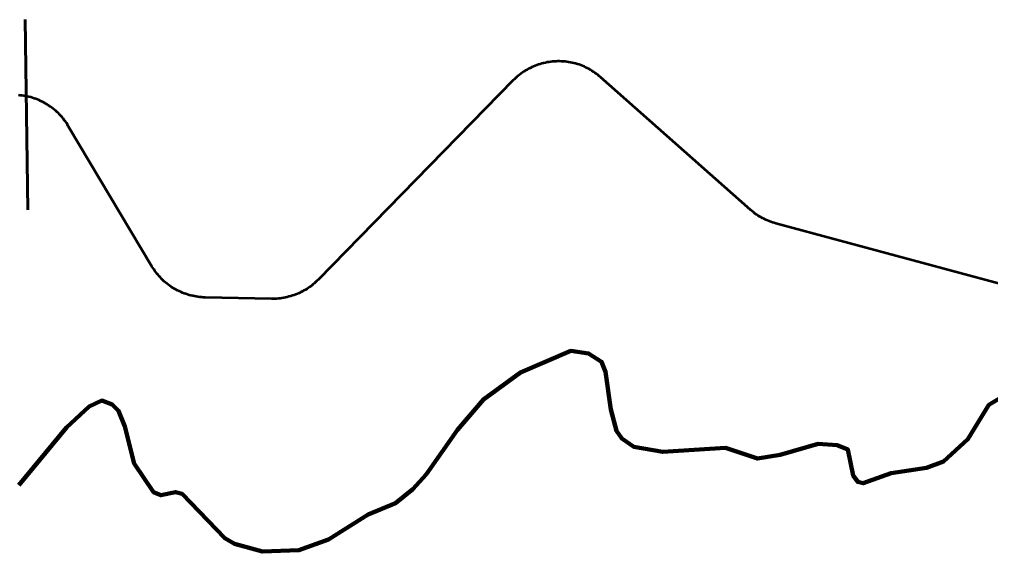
# Model space of a CAD drawing. Extents: x 553962 to 842807, y 8883888 to 9032388.
# Drawn here: x 630946 to 632477, y 8968485 to 8969323 of the extents above; entities that cross this region are included whole.
import ezdxf

# ---------------------------------------------------------------- set-up
doc = ezdxf.new("R2010")
doc.units = 0
doc.header["$LTSCALE"] = 150
for name, color, linetype, lineweight in [('20', 7, 'Continuous', 35), ('24', 7, 'Continuous', 25), ('40', 7, 'Continuous', 60), ('60', 7, 'Continuous', 53), ('9', 7, 'Continuous', 90)]:
    doc.layers.add(name, color=color, linetype=linetype, lineweight=lineweight)

msp = doc.modelspace()

# ---------------------------------------------------------------- linework, layer by layer
at = {"layer": '20'}
for points in [[(631016.3, 8969164.8), (631018, 8969162.5), (631019.6, 8969160.2), (631021.2, 8969157.8), (631022.6, 8969155.4), (631154.5, 8968934), (631155.7, 8968932.1), (631157.3, 8968929.7), (631158.9, 8968927.3), (631160.5, 8968925.1), (631162.3, 8968922.8), (631164.1, 8968920.7), (631165.9, 8968918.5), (631167.8, 8968916.4), (631169.8, 8968914.4), (631171.8, 8968912.4), (631173.9, 8968910.5), (631176.1, 8968908.7), (631178.2, 8968906.9), (631180.5, 8968905.2), (631182.8, 8968903.5), (631185.1, 8968901.9), (631187.5, 8968900.4), (631189.9, 8968898.9), (631192.4, 8968897.5), (631194.9, 8968896.2), (631197.4, 8968894.9), (631200, 8968893.8), (631202.6, 8968892.6), (631205.2, 8968891.6), (631207.9, 8968890.7), (631210.6, 8968889.8), (631213.3, 8968889), (631216, 8968888.2), (631218.8, 8968887.6), (631221.5, 8968887), (631224.3, 8968886.5), (631227.1, 8968886.1), (631229.9, 8968885.8), (631232.7, 8968885.5), (631235.5, 8968885.3), (631238.4, 8968885.2), (631343, 8968883.1), (631345.4, 8968883), (631348.2, 8968883.1), (631351.1, 8968883.2), (631353.9, 8968883.4), (631356.7, 8968883.7), (631359.5, 8968884.1), (631362.3, 8968884.5), (631365.1, 8968885.1), (631367.8, 8968885.7), (631370.6, 8968886.4), (631373.3, 8968887.1), (631376, 8968888), (631378.7, 8968888.9), (631381.3, 8968889.9), (631384, 8968890.9), (631386.5, 8968892.1), (631389.1, 8968893.3), (631391.6, 8968894.6), (631394.1, 8968895.9), (631396.5, 8968897.3), (631399, 8968898.8), (631401.3, 8968900.4), (631403.6, 8968902), (631405.9, 8968903.7), (631408.1, 8968905.5), (631410.3, 8968907.3), (631412.4, 8968909.2), (631414.5, 8968911.1), (631416.5, 8968913.1), (631724.2, 8969227.4), (631725.7, 8969228.8), (631727.7, 8969230.8), (631729.8, 8969232.7), (631732, 8969234.5), (631734.2, 8969236.3), (631736.4, 8969238), (631738.7, 8969239.6), (631741.1, 8969241.2), (631743.5, 8969242.7), (631745.9, 8969244.2), (631748.4, 8969245.5), (631750.9, 8969246.8), (631753.4, 8969248.1), (631756, 8969249.2), (631758.6, 8969250.3), (631761.3, 8969251.3), (631764, 8969252.2), (631766.6, 8969253.1), (631769.4, 8969253.9), (631772.1, 8969254.6), (631774.9, 8969255.2), (631777.6, 8969255.8), (631780.4, 8969256.2), (631783.2, 8969256.6), (631786, 8969256.9), (631788.8, 8969257.2), (631791.7, 8969257.3), (631794.5, 8969257.4)], [(631794.5, 8969257.4), (631797.3, 8969257.4), (631800.2, 8969257.3), (631803, 8969257.1), (631805.8, 8969256.9), (631808.6, 8969256.6), (631811.4, 8969256.2), (631814.2, 8969255.7), (631817, 8969255.1), (631819.7, 8969254.5), (631822.5, 8969253.7), (631825.2, 8969252.9), (631827.9, 8969252.1), (631830.5, 8969251.1), (631833.2, 8969250.1), (631835.8, 8969249), (631838.3, 8969247.8), (631840.9, 8969246.6), (631843.4, 8969245.3), (631845.8, 8969243.9), (631848.3, 8969242.4), (631850.7, 8969240.9), (631853, 8969239.3), (631855.3, 8969237.7), (631857.5, 8969235.9), (631859.7, 8969234.2), (631861.9, 8969232.3), (632098, 8969023.5), (632098.6, 8969023), (632100.7, 8969021.2), (632102.9, 8969019.4), (632105.2, 8969017.7), (632107.5, 8969016.1), (632109.8, 8969014.5), (632112.2, 8969013), (632114.7, 8969011.6), (632117.2, 8969010.2), (632119.7, 8969008.9), (632122.2, 8969007.7), (632124.8, 8969006.5), (632127.4, 8969005.4), (632130.1, 8969004.4), (632132.7, 8969003.5), (632135.4, 8969002.7), (632138.1, 8969001.9), (632578.8, 8968882.8)], [(630943.9, 8969204), (630946.7, 8969203.7), (630949.5, 8969203.4), (630952.3, 8969203), (630955.1, 8969202.5), (630957.9, 8969202), (630960.7, 8969201.3), (630963.4, 8969200.6), (630966.1, 8969199.8), (630968.8, 8969199), (630971.5, 8969198), (630974.1, 8969197), (630976.7, 8969195.9), (630979.3, 8969194.7), (630981.8, 8969193.5), (630984.3, 8969192.2), (630986.8, 8969190.8), (630989.2, 8969189.3), (630991.6, 8969187.8), (630994, 8969186.2), (630996.3, 8969184.6), (630998.5, 8969182.9), (631000.7, 8969181.1), (631002.8, 8969179.2), (631005, 8969177.3), (631007, 8969175.4), (631009, 8969173.4), (631010.9, 8969171.3), (631012.8, 8969169.2), (631014.6, 8969167), (631016.3, 8969164.8)]]:
    msp.add_lwpolyline(points, dxfattribs=at)
at = {"layer": '24'}
for points in [[(632546, 8968759), (632474, 8968715.8), (632441.1, 8968661.6), (632402.4, 8968626.5), (632375.7, 8968616.5), (632320, 8968608.4), (632276, 8968592.3), (632267.3, 8968594.3), (632260.3, 8968604.3), (632251.7, 8968645.3), (632234.7, 8968652.3), (632204.8, 8968654.2), (632145, 8968637.1), (632109, 8968631.1), (632058.6, 8968648), (631959.9, 8968641.8), (631914.2, 8968649.8), (631895.5, 8968662.8), (631887.1, 8968674.8), (631878, 8968708.8), (631869.8, 8968767.9), (631863.3, 8968783.9), (631842.8, 8968796.9), (631814.7, 8968800.9), (631735.7, 8968766.7), (631677.1, 8968724.5), (631636.5, 8968676.4), (631586.8, 8968606.2)], [(631586.8, 8968606.2), (631586.8, 8968606.2), (631566, 8968583.1), (631538.7, 8968561.1), (631495.2, 8968543), (631432.7, 8968503.8), (631386.3, 8968486.7), (631328.7, 8968484.6), (631284.8, 8968496.6), (631269.3, 8968505.5), (631202.2, 8968575.6), (631191.8, 8968578.5), (631168.3, 8968573.5), (631157.2, 8968578.5), (631126.3, 8968623.5), (631111.8, 8968681.6), (631101.9, 8968706.6), (631091.9, 8968716.6), (631075.5, 8968722.6), (631055.8, 8968713.5), (631019.8, 8968680.4), (630944.5, 8968589.2)]]:
    msp.add_lwpolyline(points, dxfattribs=at)
at = {"layer": '40'}
msp.add_line((630954.6, 8969323.4), (630959, 8969023.4), dxfattribs=at)
at = {"layer": '60'}
for points in [[(631794.5, 8969257.4), (631791.7, 8969257.3), (631788.8, 8969257.2), (631786, 8969256.9), (631783.2, 8969256.6), (631780.4, 8969256.2), (631777.6, 8969255.8), (631774.9, 8969255.2), (631772.1, 8969254.6), (631769.4, 8969253.9), (631766.6, 8969253.1), (631764, 8969252.2), (631761.3, 8969251.3), (631758.6, 8969250.3), (631756, 8969249.2), (631753.4, 8969248.1), (631750.9, 8969246.8), (631748.4, 8969245.5), (631745.9, 8969244.2), (631743.5, 8969242.7), (631741.1, 8969241.2), (631738.7, 8969239.6), (631736.4, 8969238), (631734.2, 8969236.3), (631732, 8969234.5), (631729.8, 8969232.7), (631727.7, 8969230.8), (631725.7, 8969228.8), (631724.2, 8969227.4), (631416.5, 8968913.1), (631414.5, 8968911.1), (631412.4, 8968909.2), (631410.3, 8968907.3), (631408.1, 8968905.5), (631405.9, 8968903.7), (631403.6, 8968902), (631401.3, 8968900.4), (631399, 8968898.8), (631396.5, 8968897.3), (631394.1, 8968895.9), (631391.6, 8968894.6), (631389.1, 8968893.3), (631386.5, 8968892.1), (631384, 8968890.9), (631381.3, 8968889.9), (631378.7, 8968888.9), (631376, 8968888), (631373.3, 8968887.1), (631370.6, 8968886.4), (631367.8, 8968885.7), (631365.1, 8968885.1), (631362.3, 8968884.5), (631359.5, 8968884.1), (631356.7, 8968883.7), (631353.9, 8968883.4), (631351.1, 8968883.2), (631348.2, 8968883.1), (631345.4, 8968883), (631343, 8968883.1), (631238.4, 8968885.2), (631235.5, 8968885.3), (631232.7, 8968885.5), (631229.9, 8968885.8), (631227.1, 8968886.1), (631224.3, 8968886.5), (631221.5, 8968887), (631218.8, 8968887.6), (631216, 8968888.2), (631213.3, 8968889), (631210.6, 8968889.8), (631207.9, 8968890.7), (631205.2, 8968891.6), (631202.6, 8968892.6), (631200, 8968893.8), (631197.4, 8968894.9), (631194.9, 8968896.2), (631192.4, 8968897.5), (631189.9, 8968898.9), (631187.5, 8968900.4), (631185.1, 8968901.9), (631182.8, 8968903.5), (631180.5, 8968905.2), (631178.2, 8968906.9), (631176.1, 8968908.7), (631173.9, 8968910.5), (631171.8, 8968912.4), (631169.8, 8968914.4), (631167.8, 8968916.4), (631165.9, 8968918.5), (631164.1, 8968920.7), (631162.3, 8968922.8), (631160.5, 8968925.1), (631158.9, 8968927.3), (631157.3, 8968929.7), (631155.7, 8968932.1), (631154.5, 8968934), (631022.6, 8969155.4), (631021.2, 8969157.8), (631019.6, 8969160.2), (631018, 8969162.5), (631016.3, 8969164.8)], [(632645.2, 8968864.9), (632138.1, 8969001.9), (632135.4, 8969002.7), (632132.7, 8969003.5), (632130.1, 8969004.4), (632127.4, 8969005.4), (632124.8, 8969006.5), (632122.2, 8969007.7), (632119.7, 8969008.9), (632117.2, 8969010.2), (632114.7, 8969011.6), (632112.2, 8969013), (632109.8, 8969014.5), (632107.5, 8969016.1), (632105.2, 8969017.7), (632102.9, 8969019.4), (632100.7, 8969021.2), (632098.6, 8969023), (632098, 8969023.5), (631861.9, 8969232.3), (631859.7, 8969234.2), (631857.5, 8969235.9), (631855.3, 8969237.7), (631853, 8969239.3), (631850.7, 8969240.9), (631848.3, 8969242.4), (631845.8, 8969243.9), (631843.4, 8969245.3), (631840.9, 8969246.6), (631838.3, 8969247.8), (631835.8, 8969249), (631833.2, 8969250.1), (631830.5, 8969251.1), (631827.9, 8969252.1), (631825.2, 8969252.9), (631822.5, 8969253.7), (631819.7, 8969254.5), (631817, 8969255.1), (631814.2, 8969255.7), (631811.4, 8969256.2), (631808.6, 8969256.6), (631805.8, 8969256.9), (631803, 8969257.1), (631800.2, 8969257.3), (631797.3, 8969257.4), (631794.5, 8969257.4)], [(631016.3, 8969164.8), (631014.6, 8969167), (631012.8, 8969169.2), (631010.9, 8969171.3), (631009, 8969173.4), (631007, 8969175.4), (631005, 8969177.3), (631002.8, 8969179.2), (631000.7, 8969181.1), (630998.5, 8969182.9), (630996.3, 8969184.6), (630994, 8969186.2), (630991.6, 8969187.8), (630989.2, 8969189.3), (630986.8, 8969190.8), (630984.3, 8969192.2), (630981.8, 8969193.5), (630979.3, 8969194.7), (630976.7, 8969195.9), (630974.1, 8969197), (630971.5, 8969198), (630968.8, 8969199), (630966.1, 8969199.8), (630963.4, 8969200.6), (630960.7, 8969201.3), (630957.9, 8969202), (630955.1, 8969202.5), (630952.3, 8969203), (630949.5, 8969203.4), (630946.7, 8969203.7), (630943.9, 8969204)]]:
    msp.add_lwpolyline(points, dxfattribs=at)
at = {"layer": '9'}
for points in [[(632546, 8968759), (632474, 8968715.8), (632441.1, 8968661.6), (632402.4, 8968626.5), (632375.7, 8968616.5), (632320, 8968608.4), (632276, 8968592.3), (632267.3, 8968594.3), (632260.3, 8968604.3), (632251.7, 8968645.3), (632234.7, 8968652.3), (632204.8, 8968654.2), (632145, 8968637.1), (632109, 8968631.1), (632058.6, 8968648), (631959.9, 8968641.8), (631914.2, 8968649.8), (631895.5, 8968662.8), (631887.1, 8968674.8), (631878, 8968708.8), (631869.8, 8968767.9), (631863.3, 8968783.9), (631842.8, 8968796.9), (631814.7, 8968800.9), (631735.7, 8968766.7), (631677.1, 8968724.5), (631636.5, 8968676.4), (631586.8, 8968606.2)], [(631586.8, 8968606.2), (631586.8, 8968606.2), (631566, 8968583.1), (631538.7, 8968561.1), (631495.2, 8968543), (631432.7, 8968503.8), (631386.3, 8968486.7), (631328.7, 8968484.6), (631284.8, 8968496.6), (631269.3, 8968505.5), (631202.2, 8968575.6), (631191.8, 8968578.5), (631168.3, 8968573.5), (631157.2, 8968578.5), (631126.3, 8968623.5), (631111.8, 8968681.6), (631101.9, 8968706.6), (631091.9, 8968716.6), (631075.5, 8968722.6), (631055.8, 8968713.5), (631019.8, 8968680.4), (630944.5, 8968589.2)]]:
    msp.add_lwpolyline(points, dxfattribs=at)

doc.saveas('drawing.dxf')
